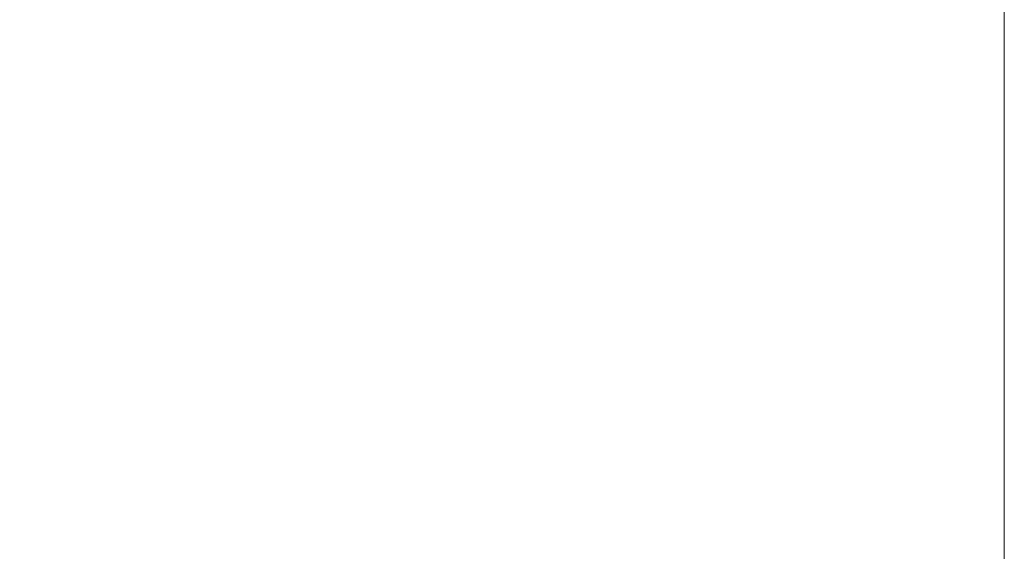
# Model space of a CAD drawing. Header units: inches. Extents: x 1 to 669, y 0 to 417.
# Tile 289 of 317: x 555 to 562, y 280 to 284. Entities that reach past the tile are written whole.
import ezdxf

# ---------------------------------------------------------------- set-up
doc = ezdxf.new("R2010")
doc.units = ezdxf.units.IN
doc.header["$LTSCALE"] = 12
doc.header["$MEASUREMENT"] = 0
doc.linetypes.add('C', pattern=[2, 1.25, -0.25, 0.25, -0.25])
doc.layers.add('C', color=4, linetype='C', lineweight=13)
doc.layers.add('D', color=2, linetype='CONTINUOUS')
doc.styles.get("Standard").update_dxf_attribs({"font": 'SIMPLEX.SHX', "width": 0.875})
doc.dimstyles.new('STANDARD$0', dxfattribs={"dimscale": 32, "dimtxt": 0.09375, "dimasz": 0.0625, "dimexe": 0.03125, "dimexo": 0.03125, "dimgap": 0.03125, "dimtad": 1, "dimtih": 1, "dimtoh": 1, "dimdec": 4, "dimzin": 12, "dimdsep": 46, "dimlunit": 5, "dimtxsty": 'Standard', "dimcen": -0.03125, "dimclrd": 256, "dimclre": 256, "dimclrt": 256, "dimadec": 0, "dimazin": 0, "dimtfac": 0.875, "dimtdec": 4, "dimtofl": 0, "dimtmove": 0, "dimatfit": 3, "dimfxl": 0, "dimtolj": 1, "dimtzin": 12, "dimlwd": 13, "dimlwe": 13, "dimarcsym": 0})

# ---------------------------------------------------------------- blocks, each defined once
blk = doc.blocks.new('*D19')
at = {"layer": 'D', "linetype": 'Continuous', "lineweight": 13}
for p, q in [((530.7712, 253.2758), (530.7712, 298.6089)), ((562.2712, 290.1057), (562.2712, 298.6089)), ((532.7712, 297.6089), (560.2712, 297.6089))]:
    blk.add_line(p, q, dxfattribs=at)
at = {"layer": 'D', "linetype": 'Continuous'}
for points in [[(532.7712, 297.9422), (532.7712, 297.2755), (530.7712, 297.6089)], [(560.2712, 297.9422), (560.2712, 297.2755), (562.2712, 297.6089)]]:
    blk.add_solid(points, dxfattribs=at)
at = {"layer": 'D', "linetype": 'Continuous', "lineweight": -3, "insert": (546.555, 301.6714), "char_height": 3, "attachment_point": 5}
blk.add_mtext('\\A1;31{\\H0.875x;\\S1/2;}{}{\\C2;%%p1}', dxfattribs=at)

msp = doc.modelspace()

# ---------------------------------------------------------------- linework, layer by layer
at = {"layer": 'C'}
msp.add_line((562.27125, 158.08826), (562.27125, 289.1057), dxfattribs=at)

# ---------------------------------------------------------------- dimensions: what is measured, and where the dimension line sits
at = {"layer": 'D', "linetype": 'Continuous', "lineweight": -3}
dim = msp.add_linear_dim(base=(562.27125, 297.60886), p1=(530.77125, 252.27576), p2=(562.27125, 289.1057), text='<>{}{\\C2;%%p1}', dimstyle='STANDARD$0', override={"dimdec": 1, "dimtp": 1, "dimtm": 1, "dimarcsym": 1}, dxfattribs=at)
dim.commit()
dim.dimension.update_dxf_attribs({"geometry": '*D19', "text_midpoint": (546.555, 297.60886), "dimtype": 160})

doc.saveas('drawing.dxf')
